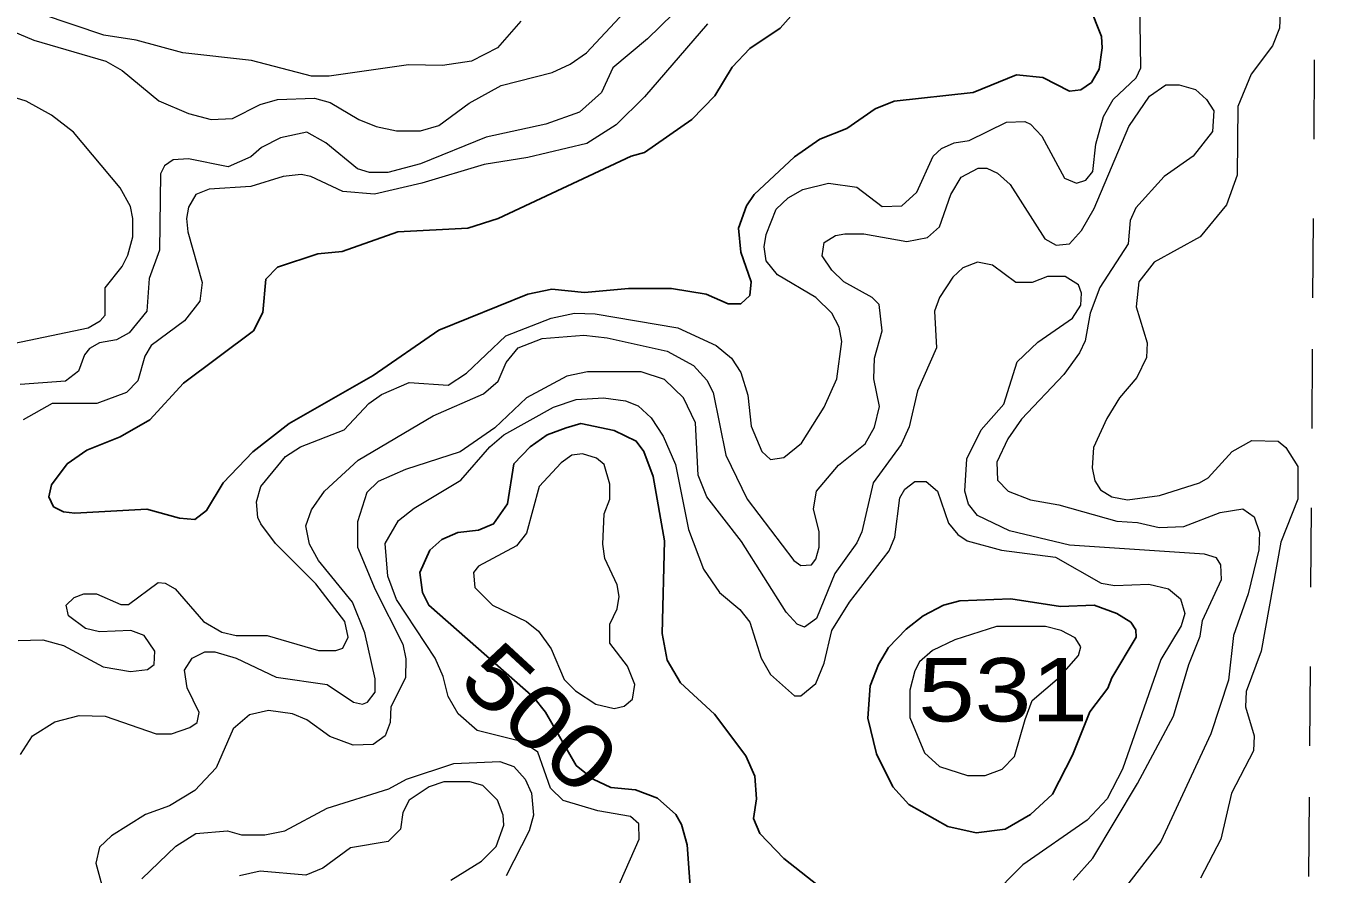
# Model space of a CAD drawing. Extents: x 577 to 602.9, y 7483.8 to 7511.6.
# Drawn here: x 601.089 to 602.727, y 7488.132 to 7489.202 of the extents above; entities that cross this region are included whole.
import ezdxf
from ezdxf.enums import TextEntityAlignment as Align

# ---------------------------------------------------------------- set-up
doc = ezdxf.new("R2010")
doc.units = 0
doc.header["$LTSCALE"] = 0.032
doc.linetypes.add('SHORT_DASHED', pattern=[2.7, 1.5, -1.2])
for name, color, linetype, lineweight in [('1', 7, 'Continuous', 25), ('2', 7, 'Continuous', 13), ('62', 7, 'SHORT_DASHED', 13)]:
    doc.layers.add(name, color=color, linetype=linetype, lineweight=lineweight)
doc.layers.add('61', color=7, linetype='Continuous')

msp = doc.modelspace()

# ---------------------------------------------------------------- linework, layer by layer
at = {"layer": '1'}
for points in [[(602.0666, 7489.2291), (602.0396, 7489.1989), (602.0014, 7489.1735), (601.9791, 7489.1496), (601.9576, 7489.1138), (601.9282, 7489.0836), (601.8686, 7489.0422), (601.8519, 7489.0375), (601.6841, 7488.9588), (601.6459, 7488.9468), (601.5577, 7488.9421), (601.4877, 7488.9174), (601.4567, 7488.9142), (601.4058, 7488.8975), (601.3915, 7488.8824), (601.3875, 7488.8403), (601.3756, 7488.8172), (601.2873, 7488.7512), (601.2452, 7488.7051), (601.2078, 7488.6836), (601.1657, 7488.6669), (601.141, 7488.6494), (601.1211, 7488.6232), (601.1179, 7488.6081), (601.1235, 7488.5954), (601.1362, 7488.589), (601.1505, 7488.5874), (601.2412, 7488.5922), (601.2825, 7488.581), (601.3016, 7488.5795), (601.3167, 7488.5906), (601.3374, 7488.6256), (601.3748, 7488.6645), (601.4209, 7488.7003), (601.5267, 7488.7608), (601.6094, 7488.818), (601.7215, 7488.8633), (601.7517, 7488.8697), (601.793, 7488.8657), (601.8487, 7488.8705), (601.9028, 7488.8705), (601.9465, 7488.8633), (601.9743, 7488.8514), (601.9903, 7488.8514), (602.0014, 7488.8617), (602.003, 7488.8792), (601.9903, 7488.9166), (601.9871, 7488.9468), (601.9974, 7488.9747), (602.007, 7488.989), (602.0578, 7489.0367), (602.0896, 7489.0589), (602.1238, 7489.0725), (602.1596, 7489.0971), (602.1835, 7489.1067), (602.2829, 7489.1178), (602.3377, 7489.1401), (602.3711, 7489.1369), (602.4045, 7489.1194), (602.4189, 7489.121), (602.4324, 7489.1305), (602.4419, 7489.1472), (602.4459, 7489.1742), (602.4451, 7489.1886), (602.4292, 7489.2275)], [(601.9298, 7488.0705), (601.9227, 7488.1691), (601.9155, 7488.1946), (601.9083, 7488.2073), (601.8853, 7488.228), (601.8575, 7488.2383), (601.8264, 7488.2415), (601.8042, 7488.2518), (601.7827, 7488.2693), (601.7441, 7488.3364), (601.7292, 7488.3548), (601.5966, 7488.4713), (601.5887, 7488.4872), (601.5855, 7488.5127), (601.5982, 7488.5405), (601.6133, 7488.554), (601.6332, 7488.5628), (601.6595, 7488.5659), (601.6785, 7488.5739), (601.696, 7488.5993), (601.704, 7488.6494), (601.7247, 7488.6709), (601.7461, 7488.686), (601.7701, 7488.6949), (601.7883, 7488.7003), (601.8304, 7488.6916), (601.8583, 7488.6781), (601.8678, 7488.6653), (601.8797, 7488.6335), (601.894, 7488.5524), (601.8909, 7488.4355), (601.8972, 7488.4021), (601.9139, 7488.3735), (601.9569, 7488.3337), (601.9966, 7488.2813), (602.0077, 7488.2558), (602.0101, 7488.2272), (602.0062, 7488.2025), (602.0141, 7488.1835), (602.0443, 7488.1517), (602.1676, 7488.0546)]]:
    msp.add_lwpolyline(points, dxfattribs=at)
msp.add_lwpolyline([(602.2867, 7488.1841), (602.3234, 7488.189), (602.3552, 7488.2073), (602.3831, 7488.2328), (602.4085, 7488.2821), (602.43, 7488.3369), (602.4528, 7488.3666), (602.4578, 7488.3799), (602.4888, 7488.4308), (602.488, 7488.4403), (602.4817, 7488.4498), (602.4642, 7488.461), (602.4355, 7488.4713), (602.3934, 7488.4697), (602.3306, 7488.4793), (602.2662, 7488.4769), (602.2455, 7488.4713), (602.2201, 7488.4578), (602.1986, 7488.4411), (602.1763, 7488.418), (602.1636, 7488.3966), (602.1533, 7488.3695), (602.1501, 7488.329), (602.1612, 7488.2837), (602.1819, 7488.2423), (602.2018, 7488.22), (602.2511, 7488.1922)], close=True, dxfattribs=at)
at = {"layer": '2'}
for points in [[(601.9592, 7488.7989), (601.9783, 7488.783), (601.9903, 7488.7647), (601.999, 7488.7361), (602.003, 7488.6971), (602.0165, 7488.6653), (602.0276, 7488.655), (602.0443, 7488.6574), (602.0666, 7488.6757), (602.0952, 7488.721), (602.1111, 7488.7568), (602.1175, 7488.8037), (602.1143, 7488.822), (602.1048, 7488.8395), (602.0849, 7488.8594), (602.0364, 7488.888), (602.0221, 7488.9055), (602.0197, 7488.923), (602.0221, 7488.9389), (602.0348, 7488.9707), (602.0499, 7488.985), (602.0682, 7488.9953), (602.1008, 7489.0033), (602.1366, 7488.9985), (602.1684, 7488.9739), (602.193, 7488.9747), (602.2121, 7488.9922), (602.2328, 7489.0375), (602.2431, 7489.047), (602.259, 7489.0542), (602.2781, 7489.0574), (602.325, 7489.0804), (602.3481, 7489.0812), (602.3552, 7489.078), (602.3696, 7489.0629), (602.3982, 7489.0096), (602.4133, 7489.0033), (602.4252, 7489.0073), (602.434, 7489.0184), (602.4379, 7489.0526), (602.4475, 7489.0876), (602.4594, 7489.109), (602.4888, 7489.1361), (602.4944, 7489.1488), (602.4928, 7489.2617)], [(600.9987, 7489.2259), (601.0989, 7489.1838), (601.1895, 7489.1575), (601.2102, 7489.1456), (601.2563, 7489.1075), (601.2937, 7489.0915), (601.3223, 7489.0836), (601.3493, 7489.0852), (601.3843, 7489.1027), (601.4058, 7489.109), (601.4527, 7489.1106), (601.4726, 7489.1051), (601.5084, 7489.0836), (601.5306, 7489.0749), (601.5561, 7489.0693), (601.5863, 7489.0693), (601.6094, 7489.0764), (601.6475, 7489.1043), (601.6881, 7489.1265), (601.7525, 7489.1432), (601.7748, 7489.1536), (601.7954, 7489.1679), (601.8431, 7489.2188)], [(601.9211, 7489.2331), (601.8726, 7489.1854), (601.8288, 7489.1488), (601.8145, 7489.1178), (601.7867, 7489.0931), (601.7445, 7489.078), (601.669, 7489.0613), (601.5863, 7489.0279), (601.545, 7489.0168), (601.5219, 7489.0168), (601.5068, 7489.0216), (601.467, 7489.0542), (601.4432, 7489.0677), (601.4098, 7489.0605), (601.3859, 7489.0486), (601.3724, 7489.0367), (601.3438, 7489.024), (601.2937, 7489.0343), (601.2746, 7489.0327), (601.2635, 7489.0255), (601.2587, 7489.0152), (601.2571, 7488.919), (601.2444, 7488.8832), (601.2412, 7488.8419), (601.2189, 7488.8148), (601.203, 7488.8061), (601.1816, 7488.8021), (601.1688, 7488.7949), (601.1625, 7488.787), (601.1553, 7488.7663), (601.1386, 7488.7536), (601.0814, 7488.7496)], [(602.6701, 7489.2188), (602.6693, 7489.1989), (602.6606, 7489.1766), (602.6335, 7489.1409), (602.6169, 7489.1003), (602.6161, 7489.0136), (602.6025, 7488.9762), (602.5691, 7488.9357), (602.5111, 7488.9039), (602.492, 7488.8792), (602.4888, 7488.8474), (602.5023, 7488.8021), (602.5015, 7488.7838), (602.4896, 7488.7584), (602.4674, 7488.7329), (602.4515, 7488.7067), (602.4348, 7488.6701), (602.4332, 7488.6447), (602.4363, 7488.628), (602.4435, 7488.6168), (602.4578, 7488.6081), (602.4777, 7488.6041), (602.5182, 7488.6097), (602.5683, 7488.6256), (602.5795, 7488.6319), (602.6097, 7488.6653), (602.6343, 7488.6789), (602.6677, 7488.6781), (602.6773, 7488.6701), (602.6924, 7488.6463), (602.6924, 7488.6049), (602.6709, 7488.5508), (602.6463, 7488.4133), (602.6272, 7488.3624), (602.6264, 7488.3433), (602.6375, 7488.3067), (602.6367, 7488.2876), (602.6089, 7488.2343), (602.5954, 7488.1763), (602.5699, 7488.127)], [(601.9481, 7489.2045), (601.8686, 7489.1122), (601.8328, 7489.0772), (601.7962, 7489.0534), (601.7215, 7489.0359), (601.6666, 7489.0271), (601.5879, 7489.0033), (601.5283, 7488.9898), (601.4885, 7488.9929), (601.4479, 7489.012), (601.436, 7489.0144), (601.413, 7489.012), (601.3724, 7488.9993), (601.3199, 7488.9961), (601.3032, 7488.989), (601.2937, 7488.9731), (601.2913, 7488.9588), (601.2929, 7488.9421), (601.3112, 7488.8784), (601.308, 7488.8546), (601.2889, 7488.8299), (601.2468, 7488.7989), (601.2388, 7488.7854), (601.2301, 7488.7544), (601.2158, 7488.7393), (601.1784, 7488.7258), (601.1219, 7488.7258), (601.0853, 7488.7051)], [(601.7127, 7489.2076), (601.6833, 7489.1742), (601.6507, 7489.1575), (601.6141, 7489.152), (601.5712, 7489.1528), (601.471, 7489.1385), (601.4487, 7489.1385), (601.3732, 7489.1583), (601.2865, 7489.1679), (601.2277, 7489.1838), (601.1871, 7489.1902), (601.1084, 7489.2164)], [(601.0647, 7488.7997), (601.1672, 7488.8212), (601.1824, 7488.8299), (601.1887, 7488.8371), (601.1887, 7488.8713), (601.2102, 7488.8983), (601.2173, 7488.9126), (601.2237, 7488.9357), (601.2237, 7488.9588), (601.2205, 7488.9739), (601.2078, 7488.9977), (601.149, 7489.0677), (601.1211, 7489.0892), (601.0893, 7489.1067), (601.0273, 7489.1257)], [(602.1199, 7488.8792), (602.1048, 7488.8936), (602.0928, 7488.9118), (602.0952, 7488.9285), (602.1095, 7488.9373), (602.1215, 7488.9397), (602.1453, 7488.9397), (602.1994, 7488.9301), (602.2256, 7488.9349), (602.2407, 7488.9484), (602.255, 7488.989), (602.2678, 7489.0112), (602.2892, 7489.0224), (602.3004, 7489.0224), (602.3139, 7489.016), (602.3298, 7489.0017), (602.3735, 7488.9333), (602.3878, 7488.9254), (602.4045, 7488.9269), (602.4196, 7488.9436), (602.4355, 7488.9715), (602.4793, 7489.0749), (602.5055, 7489.113), (602.5262, 7489.1273), (602.5429, 7489.1273), (602.5636, 7489.1218), (602.5771, 7489.109), (602.5866, 7489.0947), (602.585, 7489.0685), (602.5604, 7489.0375), (602.5238, 7489.012), (602.488, 7488.9723), (602.4809, 7488.9564), (602.4785, 7488.9269), (602.4427, 7488.8721), (602.4308, 7488.8395), (602.4244, 7488.8045), (602.4173, 7488.7894), (602.3974, 7488.7623), (602.3441, 7488.7059), (602.3266, 7488.6812), (602.3131, 7488.6518), (602.3139, 7488.6288), (602.3274, 7488.6152), (602.3552, 7488.6041), (602.391, 7488.5977), (602.4642, 7488.5771), (602.4904, 7488.5755), (602.5175, 7488.5691), (602.5485, 7488.5707), (602.5946, 7488.5882), (602.6232, 7488.593), (602.6375, 7488.5826), (602.6439, 7488.5628), (602.6431, 7488.5413), (602.6296, 7488.4856), (602.6113, 7488.4331), (602.6049, 7488.3767), (602.5827, 7488.3091), (602.5198, 7488.1731), (602.4753, 7488.1159)], [(602.4093, 7488.1246), (602.434, 7488.1524), (602.4904, 7488.2463), (602.5357, 7488.3314), (602.5548, 7488.3966), (602.5691, 7488.4323), (602.5723, 7488.4522), (602.5962, 7488.5039), (602.5954, 7488.5222), (602.5898, 7488.531), (602.5747, 7488.5357), (602.4045, 7488.5469), (602.329, 7488.5651), (602.2884, 7488.5842), (602.2773, 7488.5985), (602.2725, 7488.6152), (602.2749, 7488.6558), (602.2932, 7488.6924), (602.3218, 7488.725), (602.3385, 7488.7783), (602.3648, 7488.8029), (602.4085, 7488.8331), (602.4189, 7488.8498), (602.4196, 7488.8649), (602.4157, 7488.8753), (602.399, 7488.8856), (602.3767, 7488.8856), (602.3576, 7488.8784), (602.3369, 7488.8784), (602.3075, 7488.8999), (602.2884, 7488.9039), (602.2702, 7488.8967), (602.2574, 7488.8848), (602.2407, 7488.8594), (602.2344, 7488.8419), (602.2368, 7488.7957), (602.2129, 7488.7417), (602.2026, 7488.6963), (602.1922, 7488.6741), (602.1572, 7488.6256), (602.1429, 7488.5636), (602.1366, 7488.55), (602.1087, 7488.5111), (602.0857, 7488.4546), (602.0706, 7488.4435), (602.061, 7488.4475), (602.0475, 7488.4626), (601.991, 7488.5516), (601.9473, 7488.6081), (601.9362, 7488.6351), (601.933, 7488.7011), (601.9179, 7488.7329), (601.894, 7488.756), (601.8646, 7488.7655), (601.797, 7488.7655), (601.7708, 7488.76), (601.7199, 7488.7329), (601.6801, 7488.6948), (601.6364, 7488.6645), (601.5672, 7488.6423), (601.533, 7488.6272), (601.5187, 7488.6136), (601.5068, 7488.5763), (601.5068, 7488.5445), (601.529, 7488.4912), (601.564, 7488.422), (601.568, 7488.4037), (601.5672, 7488.3799), (601.5489, 7488.3433), (601.5481, 7488.3234), (601.5418, 7488.3067), (601.5267, 7488.2956), (601.5012, 7488.2948), (601.4718, 7488.3059), (601.4432, 7488.3266), (601.4249, 7488.3345), (601.3947, 7488.3385), (601.3708, 7488.333)], [(601.0822, 7488.2829), (601.0973, 7488.3067), (601.1251, 7488.3242), (601.1561, 7488.3322), (601.1887, 7488.3314), (601.2531, 7488.3091), (601.2722, 7488.3091), (601.2953, 7488.317), (601.3048, 7488.3234), (601.3072, 7488.3361), (601.2921, 7488.3671), (601.2889, 7488.3894), (601.2984, 7488.4045), (601.3144, 7488.4125), (601.3271, 7488.4125), (601.3541, 7488.4045), (601.4042, 7488.3807), (601.4686, 7488.3711), (601.502, 7488.3489), (601.5131, 7488.3465), (601.5195, 7488.3489), (601.529, 7488.3616), (601.529, 7488.3783), (601.5163, 7488.4363), (601.5004, 7488.4753), (601.4575, 7488.5278), (601.4464, 7488.5484), (601.4416, 7488.5715), (601.4487, 7488.5914), (601.4654, 7488.6152), (601.5076, 7488.6542), (601.6022, 7488.7099), (601.6658, 7488.7377), (601.6841, 7488.7536), (601.6944, 7488.7775), (601.7096, 7488.7957), (601.7398, 7488.8077), (601.7923, 7488.8116), (601.8217, 7488.8085), (601.8972, 7488.7918), (601.9306, 7488.7735), (601.9473, 7488.7552), (601.9553, 7488.7393), (601.9712, 7488.6606), (601.9982, 7488.6049), (602.057, 7488.5278), (602.0658, 7488.5214), (602.0793, 7488.5222), (602.0849, 7488.5294), (602.0889, 7488.5445), (602.0889, 7488.5636), (602.0817, 7488.593), (602.0857, 7488.6152), (602.1135, 7488.6478), (602.1469, 7488.6749), (602.1588, 7488.6956), (602.1652, 7488.7218), (602.158, 7488.7568), (602.1588, 7488.783), (602.1684, 7488.8172), (602.1644, 7488.8506), (602.1556, 7488.8594), (602.1199, 7488.8792)], [(601.079, 7488.4268), (601.11, 7488.4276), (601.1362, 7488.4204), (601.1863, 7488.3934), (601.2205, 7488.3878), (601.242, 7488.3902), (601.2507, 7488.3966), (601.2515, 7488.4133), (601.238, 7488.4331), (601.2213, 7488.4395), (601.1816, 7488.4379), (601.1641, 7488.4419), (601.1426, 7488.4578), (601.1394, 7488.4713), (601.1498, 7488.4809), (601.1617, 7488.4856), (601.1776, 7488.4856), (601.2086, 7488.4721), (601.2181, 7488.4721), (601.2555, 7488.4999), (601.2643, 7488.4991), (601.277, 7488.492), (601.3128, 7488.4506), (601.3358, 7488.4371), (601.3541, 7488.4331), (601.3931, 7488.4331), (601.4575, 7488.4141), (601.4797, 7488.4141), (601.4885, 7488.4172), (601.4949, 7488.4308), (601.4909, 7488.4506), (601.4543, 7488.4983), (601.4034, 7488.5492), (601.3851, 7488.5739), (601.3811, 7488.5818), (601.3796, 7488.6017), (601.3851, 7488.6208), (601.4161, 7488.659), (601.4352, 7488.6709), (601.4901, 7488.6924), (601.5211, 7488.7258), (601.537, 7488.7369), (601.572, 7488.752), (601.6213, 7488.7488), (601.6443, 7488.7639), (601.6937, 7488.8109), (601.7509, 7488.8331), (601.7803, 7488.8395), (601.8066, 7488.8387), (601.9107, 7488.8212), (601.9592, 7488.7989)], [(601.7151, 7488.2988), (601.6579, 7488.3131), (601.634, 7488.3345), (601.6213, 7488.356), (601.6149, 7488.3815), (601.6046, 7488.4045), (601.5561, 7488.4785), (601.545, 7488.5079), (601.5418, 7488.5492), (601.5585, 7488.5779), (601.5784, 7488.5938), (601.6372, 7488.6288), (601.6738, 7488.6709), (601.6913, 7488.686), (601.7541, 7488.721), (601.7827, 7488.7305), (601.8169, 7488.7329), (601.8447, 7488.7289), (601.8606, 7488.7226), (601.8773, 7488.7075), (601.8924, 7488.6844), (601.9076, 7488.6486), (601.9243, 7488.5667), (601.9433, 7488.5166), (601.9632, 7488.4872), (601.9887, 7488.4657), (602.0014, 7488.4498), (602.0157, 7488.4045), (602.0276, 7488.3838), (602.0578, 7488.3568), (602.0658, 7488.3568), (602.0849, 7488.3727), (602.0952, 7488.3982), (602.1048, 7488.4395), (602.127, 7488.4753), (602.1771, 7488.5397), (602.1843, 7488.5572), (602.1906, 7488.6065), (602.197, 7488.6176), (602.2097, 7488.6272), (602.224, 7488.6272), (602.2383, 7488.6152), (602.2519, 7488.5747), (602.2638, 7488.5604), (602.2757, 7488.5524), (602.3187, 7488.5405), (602.387, 7488.5317), (602.4443, 7488.4991), (602.4618, 7488.496), (602.5047, 7488.4976), (602.5294, 7488.492), (602.5445, 7488.4793), (602.5501, 7488.461), (602.5453, 7488.4451), (602.5198, 7488.4029), (602.4713, 7488.2646), (602.4522, 7488.2272), (602.4268, 7488.2002), (602.3457, 7488.1437), (602.3036, 7488.1016)], [(601.3708, 7488.333), (601.3501, 7488.3155), (601.3287, 7488.2662), (601.3016, 7488.2375), (601.2698, 7488.2184), (601.2396, 7488.2073), (601.1967, 7488.1803), (601.1816, 7488.166), (601.1768, 7488.1461), (601.1847, 7488.1183)], [(601.8097, 7488.2121), (601.766, 7488.2248), (601.7501, 7488.2407), (601.7342, 7488.2858), (601.7151, 7488.2988)], [(601.2348, 7488.1262), (601.2778, 7488.1676), (601.3032, 7488.1835), (601.343, 7488.1866), (601.3605, 7488.1819), (601.3899, 7488.1819), (601.4153, 7488.1866), (601.4686, 7488.2153), (601.5465, 7488.2399), (601.5688, 7488.2518), (601.6284, 7488.2717), (601.6865, 7488.2741), (601.704, 7488.2677), (601.7183, 7488.2518), (601.7263, 7488.2343), (601.7286, 7488.2065), (601.7231, 7488.1866), (601.6944, 7488.1302)], [(601.6245, 7488.1246), (601.6634, 7488.1485), (601.6817, 7488.1668), (601.6913, 7488.1938), (601.6905, 7488.2065), (601.6833, 7488.2256), (601.665, 7488.2439), (601.6483, 7488.2487), (601.6157, 7488.2487), (601.5974, 7488.2423), (601.572, 7488.2256), (601.564, 7488.2097), (601.5609, 7488.189), (601.5457, 7488.1731), (601.498, 7488.1652), (601.463, 7488.1397), (601.4416, 7488.131), (601.3843, 7488.1357), (601.3581, 7488.1302)], [(601.832, 7488.1087), (601.8622, 7488.1763), (601.8614, 7488.1954), (601.8511, 7488.2049), (601.8097, 7488.2121)]]:
    msp.add_lwpolyline(points, dxfattribs=at)
for points in [[(601.7072, 7488.5461), (601.6595, 7488.5206), (601.6531, 7488.5127), (601.6547, 7488.4936), (601.677, 7488.4713), (601.7199, 7488.4506), (601.735, 7488.4387), (601.7509, 7488.4164), (601.7676, 7488.3775), (601.7819, 7488.3632), (601.8074, 7488.3465), (601.8304, 7488.3409), (601.8431, 7488.3441), (601.8535, 7488.3528), (601.8567, 7488.3711), (601.8471, 7488.3942), (601.8249, 7488.4236), (601.8249, 7488.4475), (601.8344, 7488.4665), (601.8368, 7488.4824), (601.8344, 7488.4968), (601.8185, 7488.5302), (601.8161, 7488.5484), (601.8177, 7488.5866), (601.8249, 7488.6049), (601.8249, 7488.624), (601.8177, 7488.6486), (601.8082, 7488.6566), (601.7907, 7488.6622), (601.7771, 7488.6606), (601.7636, 7488.651), (601.7358, 7488.6208), (601.7199, 7488.562)], [(602.3487, 7488.327), (602.3576, 7488.3512), (602.3918, 7488.3807), (602.4157, 7488.4077), (602.4189, 7488.4188), (602.4117, 7488.43), (602.3942, 7488.4395), (602.3743, 7488.4443), (602.3123, 7488.4443), (602.2598, 7488.4276), (602.232, 7488.4141), (602.2153, 7488.3997), (602.2097, 7488.3886), (602.2034, 7488.364), (602.2034, 7488.3298), (602.2216, 7488.2852), (602.2407, 7488.2677), (602.2761, 7488.2565), (602.2984, 7488.2566), (602.3195, 7488.2646), (602.3354, 7488.2805)]]:
    msp.add_lwpolyline(points, close=True, dxfattribs=at)
at = {"layer": '62'}
msp.add_lwpolyline([(602.6772, 7483.7754), (602.681, 7484.3402), (602.6848, 7484.9051), (602.6886, 7485.4699), (602.6924, 7486.0347), (602.6962, 7486.5996), (602.7, 7487.1644), (602.7038, 7487.7293), (602.7076, 7488.2941), (602.7115, 7488.859), (602.7153, 7489.4238), (602.7191, 7489.9887), (602.7229, 7490.5535), (602.7267, 7491.1183)], dxfattribs=at)

# ---------------------------------------------------------------- texts
at = {"layer": '61', "width": 1.2}
msp.add_text('500', height=0.08, rotation=317.228, dxfattribs=at).set_placement((601.7101, 7488.3001), align=Align.CENTER)
msp.add_text('531', height=0.08, dxfattribs=at).set_placement((602.3208, 7488.3247), align=Align.CENTER)

doc.saveas('drawing.dxf')
